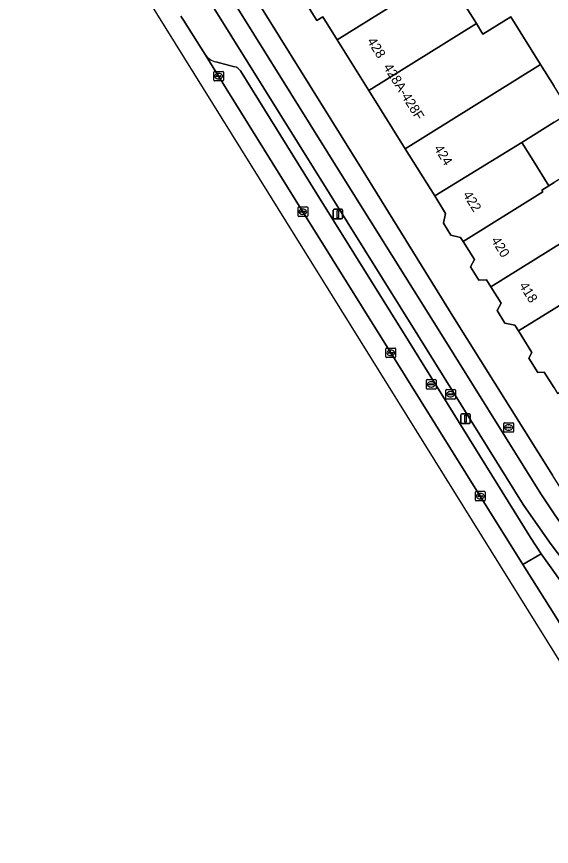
# Model space of a CAD drawing. Extents: x 159664 to 160323, y 385312 to 386115.
# Drawn here: x 159944.2 to 159999.7, y 385328.6 to 385414.8 of the extents above; entities that cross this region are included whole.
import ezdxf

# ---------------------------------------------------------------- set-up
doc = ezdxf.new("R2010")
doc.units = 0
for name, color, linetype in [('IMGEO_Berm_open', 7, 'Continuous'), ('IMGEO_Brandkraan', 7, 'Continuous'), ('IMGEO_Erf', 7, 'Continuous'), ('IMGEO_Fietspad_gesloten', 7, 'Continuous'), ('IMGEO_Kolk', 7, 'Continuous'), ('IMGEO_Lichtmast', 7, 'Continuous'), ('IMGEO_OVBaan_open', 7, 'Continuous'), ('IMGEO_Pand', 7, 'Continuous'), ('IMGEO_Pand_nummerreeks', 7, 'Continuous'), ('IMGEO_Parkeervlak_open', 7, 'Continuous'), ('IMGEO_Rijbaan_regionaal_gesloten', 7, 'Continuous'), ('IMGEO_Rioolput', 7, 'Continuous'), ('IMGEO_Voetpad_open', 7, 'Continuous')]:
    doc.layers.add(name, color=color, linetype=linetype)

msp = doc.modelspace()

# ---------------------------------------------------------------- linework, layer by layer
at = {"layer": 'IMGEO_Berm_open'}
for points in [[(159976.662, 385396.431), (159961.359, 385421.012)], [(159961.243, 385414.85), (159961.523, 385414.409), (159963.75, 385410.852)], [(159964.875, 385410.089), (159966.795, 385409.585)], [(159967.428, 385409.147), (159975.37, 385396.389), (159984.872, 385381.136), (159997.55, 385360.707), (159998.646, 385359.01), (160001.826, 385354.526), (160003.112, 385355.323), (160002.657, 385355.992), (160001.587, 385357.489), (160000, 385359.568), (159999.514, 385360.205), (159996.782, 385364.134), (159985.85, 385381.693), (159976.662, 385396.431)]]:
    msp.add_lwpolyline(points, dxfattribs=at)
for centre, radius, start, end in [((159965.325, 385411.963), 1.927, 215.20113, 256.50689), ((159966.583, 385408.602), 1.006, 32.81862, 77.81932)]:
    msp.add_arc(centre, radius, start, end, dxfattribs=at)
at = {"layer": 'IMGEO_Brandkraan'}
for p, q in [((159994.778, 385371.694), (159994.778, 385372.546)), ((159994.853, 385372.62), (159995.705, 385372.62)), ((159995.779, 385372.546), (159995.779, 385371.694)), ((159995.705, 385371.62), (159994.853, 385371.62)), ((159995.037, 385372.114), (159995.037, 385372.126)), ((159995.475, 385372.077), (159995.077, 385372.077)), ((159995.08, 385372.163), (159995.478, 385372.163)), ((159995.289, 385371.84), (159995.264, 385371.84)), ((159995.266, 385372.4), (159995.291, 385372.4)), ((159995.521, 385372.126), (159995.521, 385372.114))]:
    msp.add_line(p, q, dxfattribs=at)
for points in [[(159994.778, 385371.694), (159994.778, 385372.546)], [(159994.853, 385372.62), (159995.705, 385372.62)], [(159995.779, 385372.546), (159995.779, 385371.694)], [(159995.705, 385371.62), (159994.853, 385371.62)]]:
    msp.add_lwpolyline(points, dxfattribs=at)
for centre, radius, start, end in [((159994.855, 385372.544), 0.0765, 91.55205, 178.44795), ((159994.855, 385372.544), 0.0765, 91.55205, 178.44795), ((159995.703, 385372.544), 0.0765, 1.55205, 88.44795), ((159995.703, 385372.544), 0.0765, 1.55205, 88.44795), ((159994.855, 385371.696), 0.0765, 181.55205, 268.44795), ((159994.855, 385371.696), 0.0765, 181.55205, 268.44795), ((159995.077, 385372.123), 0.0403, 85.87752, 175.75265), ((159995.074, 385372.113), 0.0366, 178.93798, 274.71019), ((159995.478, 385372.12), 0.043, 264.86636, 352.45326), ((159995.482, 385372.125), 0.0386, 1.73085, 96.63898), ((159995.703, 385371.696), 0.0765, 271.55205, 358.44795), ((159995.703, 385371.696), 0.0765, 271.55205, 358.44795)]:
    msp.add_arc(centre, radius, start, end, dxfattribs=at)
for centre, major_axis, ratio, start_param, end_param in [((159995.265, 385372.12), (-0.387, 0.002), 0.722429, 4.712389, 7.853982), ((159995.29, 385372.12), (-0.39, 0.002), 0.717154, 1.570796, 4.712389)]:
    msp.add_ellipse(centre, major_axis=major_axis, ratio=ratio, start_param=start_param, end_param=end_param, dxfattribs=at)
at = {"layer": 'IMGEO_Erf'}
for points in [[(159965.211, 385422.784), (159979.981, 385399.005), (159989.492, 385383.697), (159999.826, 385367.177)], [(159988.714, 385419.208), (159991.924, 385414.059), (159992.61, 385412.958), (159995.505, 385414.763), (159998.59, 385409.813), (160000, 385407.551)], [(160000, 385376.225), (159998.978, 385377.865), (159998.297, 385377.842), (159997.373, 385379.325), (159997.683, 385379.907), (159996.286, 385382.148), (159995.92, 385382.735), (159994.896, 385382.973), (159994.084, 385384.276), (159994.493, 385385.044), (159993.444, 385386.728), (159992.993, 385387.451), (159992.168, 385387.423), (159991.316, 385388.789), (159991.723, 385389.552), (159990.553, 385391.43), (159990.292, 385391.848), (159989.27, 385392.085), (159988.497, 385393.327), (159988.733, 385394.345), (159987.599, 385396.164), (159984.547, 385401.061), (159980.776, 385407.111), (159977.485, 385412.392), (159975.997, 385414.779), (159975.357, 385414.381), (159974.111, 385416.379)], [(160000, 385403.82), (159996.653, 385401.735), (159997.819, 385399.864), (159999.462, 385397.227), (160000, 385397.563)]]:
    msp.add_lwpolyline(points, dxfattribs=at)
at = {"layer": 'IMGEO_Fietspad_gesloten'}
msp.add_lwpolyline([(159961.359, 385421.012), (159976.662, 385396.431), (159985.85, 385381.693), (159996.782, 385364.134), (159999.514, 385360.205), (160000, 385359.568), (160001.587, 385357.489), (160002.657, 385355.992), (160003.112, 385355.323), (160003.504, 385354.748), (160010.71, 385343.142), (160016.085, 385334.484), (160017.493, 385335.553), (160005.302, 385355.225), (160000.869, 385361.901), (160000.314, 385362.72), (160000, 385363.152), (159998.621, 385365.225), (159987.783, 385382.601), (159978.519, 385397.433), (159962.98, 385422.389)], dxfattribs=at)
at = {"layer": 'IMGEO_Kolk'}
for p, q in [((159964.656, 385408.181), (159964.656, 385409.033)), ((159964.731, 385409.107), (159965.583, 385409.107)), ((159965.144, 385408.887), (159965.169, 385408.887)), ((159965.657, 385409.033), (159965.657, 385408.181)), ((159965.583, 385408.107), (159964.731, 385408.107)), ((159964.915, 385408.601), (159964.915, 385408.613)), ((159965.353, 385408.564), (159964.955, 385408.564)), ((159964.958, 385408.65), (159965.356, 385408.65)), ((159965.167, 385408.327), (159965.142, 385408.327)), ((159965.399, 385408.613), (159965.399, 385408.601)), ((159973.407, 385394.105), (159973.407, 385394.957)), ((159973.482, 385395.031), (159974.334, 385395.031)), ((159974.408, 385394.957), (159974.408, 385394.105)), ((159974.334, 385394.031), (159973.482, 385394.031)), ((159973.666, 385394.525), (159973.666, 385394.537)), ((159974.104, 385394.488), (159973.706, 385394.488)), ((159973.709, 385394.574), (159974.107, 385394.574)), ((159973.918, 385394.251), (159973.893, 385394.251)), ((159973.895, 385394.811), (159973.92, 385394.811)), ((159974.15, 385394.537), (159974.15, 385394.525)), ((159982.535, 385379.448), (159982.535, 385380.3)), ((159982.61, 385380.374), (159983.462, 385380.374)), ((159983.536, 385380.3), (159983.536, 385379.448)), ((159983.462, 385379.374), (159982.61, 385379.374)), ((159982.794, 385379.868), (159982.794, 385379.88)), ((159983.232, 385379.831), (159982.834, 385379.831)), ((159982.837, 385379.917), (159983.235, 385379.917)), ((159983.046, 385379.594), (159983.021, 385379.594)), ((159983.023, 385380.154), (159983.048, 385380.154)), ((159983.278, 385379.88), (159983.278, 385379.868)), ((159991.835, 385364.568), (159991.835, 385365.42)), ((159991.91, 385365.494), (159992.762, 385365.494)), ((159992.094, 385364.988), (159992.094, 385365)), ((159992.532, 385364.951), (159992.134, 385364.951)), ((159992.137, 385365.037), (159992.535, 385365.037)), ((159992.323, 385365.274), (159992.348, 385365.274)), ((159992.578, 385365), (159992.578, 385364.988)), ((159992.836, 385365.42), (159992.836, 385364.568)), ((159992.762, 385364.494), (159991.91, 385364.494)), ((159992.346, 385364.714), (159992.321, 385364.714))]:
    msp.add_line(p, q, dxfattribs=at)
for points in [[(159964.656, 385408.181), (159964.656, 385409.033)], [(159964.731, 385409.107), (159965.583, 385409.107)], [(159965.657, 385409.033), (159965.657, 385408.181)], [(159965.583, 385408.107), (159964.731, 385408.107)], [(159973.407, 385394.105), (159973.407, 385394.957)], [(159973.482, 385395.031), (159974.334, 385395.031)], [(159974.408, 385394.957), (159974.408, 385394.105)], [(159974.334, 385394.031), (159973.482, 385394.031)], [(159982.535, 385379.448), (159982.535, 385380.3)], [(159982.61, 385380.374), (159983.462, 385380.374)], [(159983.536, 385380.3), (159983.536, 385379.448)], [(159983.462, 385379.374), (159982.61, 385379.374)], [(159991.835, 385364.568), (159991.835, 385365.42)], [(159991.91, 385365.494), (159992.762, 385365.494)], [(159992.836, 385365.42), (159992.836, 385364.568)], [(159992.762, 385364.494), (159991.91, 385364.494)]]:
    msp.add_lwpolyline(points, dxfattribs=at)
for centre, radius, start, end in [((159964.733, 385409.031), 0.0765, 91.55205, 178.44795), ((159964.733, 385409.031), 0.0765, 91.55205, 178.44795), ((159965.581, 385409.031), 0.0765, 1.55205, 88.44795), ((159965.581, 385409.031), 0.0765, 1.55205, 88.44795), ((159964.733, 385408.183), 0.0765, 181.55205, 268.44795), ((159964.733, 385408.183), 0.0765, 181.55205, 268.44795), ((159964.955, 385408.61), 0.0403, 85.87752, 175.75265), ((159964.952, 385408.6), 0.0366, 178.93798, 274.71019), ((159965.356, 385408.607), 0.043, 264.86636, 352.45326), ((159965.36, 385408.612), 0.0386, 1.73085, 96.63898), ((159965.581, 385408.183), 0.0765, 271.55205, 358.44795), ((159965.581, 385408.183), 0.0765, 271.55205, 358.44795), ((159973.484, 385394.955), 0.0765, 91.55205, 178.44795), ((159973.484, 385394.955), 0.0765, 91.55205, 178.44795), ((159974.332, 385394.955), 0.0765, 1.55205, 88.44795), ((159974.332, 385394.955), 0.0765, 1.55205, 88.44795), ((159973.484, 385394.107), 0.0765, 181.55205, 268.44795), ((159973.484, 385394.107), 0.0765, 181.55205, 268.44795), ((159973.706, 385394.534), 0.0403, 85.87752, 175.75265), ((159973.703, 385394.524), 0.0366, 178.93798, 274.71019), ((159974.107, 385394.531), 0.043, 264.86636, 352.45326), ((159974.111, 385394.536), 0.0386, 1.73085, 96.63898), ((159974.332, 385394.107), 0.0765, 271.55205, 358.44795), ((159974.332, 385394.107), 0.0765, 271.55205, 358.44795), ((159982.612, 385380.298), 0.0765, 91.55205, 178.44795), ((159982.612, 385380.298), 0.0765, 91.55205, 178.44795), ((159983.46, 385380.298), 0.0765, 1.55205, 88.44795), ((159983.46, 385380.298), 0.0765, 1.55205, 88.44795), ((159982.612, 385379.45), 0.0765, 181.55205, 268.44795), ((159982.612, 385379.45), 0.0765, 181.55205, 268.44795), ((159982.834, 385379.877), 0.0403, 85.87752, 175.75265), ((159982.831, 385379.867), 0.0366, 178.93798, 274.71019), ((159983.235, 385379.874), 0.043, 264.86636, 352.45326), ((159983.239, 385379.879), 0.0386, 1.73085, 96.63898), ((159983.46, 385379.45), 0.0765, 271.55205, 358.44795), ((159983.46, 385379.45), 0.0765, 271.55205, 358.44795), ((159991.912, 385365.418), 0.0765, 91.55205, 178.44795), ((159991.912, 385365.418), 0.0765, 91.55205, 178.44795), ((159992.134, 385364.997), 0.0403, 85.87752, 175.75265), ((159992.131, 385364.987), 0.0366, 178.93798, 274.71019), ((159992.535, 385364.994), 0.043, 264.86636, 352.45326), ((159992.539, 385364.999), 0.0386, 1.73085, 96.63898), ((159992.76, 385365.418), 0.0765, 1.55205, 88.44795), ((159992.76, 385365.418), 0.0765, 1.55205, 88.44795), ((159991.912, 385364.57), 0.0765, 181.55205, 268.44795), ((159991.912, 385364.57), 0.0765, 181.55205, 268.44795), ((159992.76, 385364.57), 0.0765, 271.55205, 358.44795), ((159992.76, 385364.57), 0.0765, 271.55205, 358.44795)]:
    msp.add_arc(centre, radius, start, end, dxfattribs=at)
for centre, major_axis, ratio, start_param, end_param in [((159965.143, 385408.607), (-0.387, 0.002), 0.722429, 4.712389, 7.853982), ((159965.168, 385408.607), (-0.39, 0.002), 0.717154, 1.570796, 4.712389), ((159973.894, 385394.531), (-0.387, 0.002), 0.722429, 4.712389, 7.853982), ((159973.919, 385394.531), (-0.39, 0.002), 0.717154, 1.570796, 4.712389), ((159983.022, 385379.874), (-0.387, 0.002), 0.722429, 4.712389, 7.853982), ((159983.047, 385379.874), (-0.39, 0.002), 0.717154, 1.570796, 4.712389), ((159992.322, 385364.994), (-0.387, 0.002), 0.722429, 4.712389, 7.853982), ((159992.347, 385364.994), (-0.39, 0.002), 0.717154, 1.570796, 4.712389)]:
    msp.add_ellipse(centre, major_axis=major_axis, ratio=ratio, start_param=start_param, end_param=end_param, dxfattribs=at)
at = {"layer": 'IMGEO_Lichtmast'}
for p, q in [((159977.046, 385393.879), (159977.046, 385394.679)), ((159977.046, 385394.679), (159977.046, 385393.879)), ((159977.146, 385394.779), (159977.936, 385394.779)), ((159977.936, 385394.779), (159977.146, 385394.779)), ((159978.036, 385394.679), (159978.036, 385393.879)), ((159978.036, 385393.879), (159978.036, 385394.679)), ((159977.936, 385393.779), (159977.146, 385393.779)), ((159977.146, 385393.779), (159977.936, 385393.779)), ((159990.307, 385372.639), (159990.307, 385373.439)), ((159990.307, 385373.439), (159990.307, 385372.639)), ((159990.407, 385373.539), (159991.197, 385373.539)), ((159991.197, 385373.539), (159990.407, 385373.539)), ((159991.297, 385373.439), (159991.297, 385372.639)), ((159991.297, 385372.639), (159991.297, 385373.439)), ((159991.197, 385372.539), (159990.407, 385372.539)), ((159990.407, 385372.539), (159991.197, 385372.539))]:
    msp.add_line(p, q, dxfattribs=at)
for points in [[(159977.466, 385394.654), (159977.616, 385394.654), (159977.616, 385393.904), (159977.466, 385393.904), (159977.466, 385394.654)], [(159990.727, 385373.414), (159990.877, 385373.414), (159990.877, 385372.664), (159990.727, 385372.664), (159990.727, 385373.414)]]:
    msp.add_lwpolyline(points, dxfattribs=at)
for centre, start, end in [((159977.146, 385394.679), 90, 180), ((159977.146, 385394.679), 90, 180), ((159977.936, 385394.679), 0, 90), ((159977.936, 385394.679), 360, 90), ((159977.146, 385393.879), 180, 270), ((159977.146, 385393.879), 180, 270), ((159977.936, 385393.879), 270, 0), ((159977.936, 385393.879), 270, 0), ((159990.407, 385373.439), 90, 180), ((159990.407, 385373.439), 90, 180), ((159991.197, 385373.439), 0, 90), ((159991.197, 385373.439), 360, 90), ((159990.407, 385372.639), 180, 270), ((159990.407, 385372.639), 180, 270), ((159991.197, 385372.639), 270, 0), ((159991.197, 385372.639), 270, 0)]:
    msp.add_arc(centre, 0.1, start, end, dxfattribs=at)
at = {"layer": 'IMGEO_OVBaan_open'}
msp.add_lwpolyline([(160001.826, 385354.526), (159998.646, 385359.01), (159996.765, 385357.908), (160000, 385352.734), (160001.644, 385350.105), (160011.094, 385334.958), (160012.65, 385332.484), (160013.587, 385331.225), (160014.761, 385332.635)], dxfattribs=at)
at = {"layer": 'IMGEO_Pand'}
for points in [[(159974.258, 385417.53), (159974.734, 385416.767), (159974.111, 385416.379), (159975.357, 385414.381), (159975.997, 385414.779), (159977.485, 385412.392), (159988.634, 385419.337), (159987.442, 385421.249), (159989.407, 385422.474), (159987.337, 385425.677)], [(159977.485, 385412.392), (159980.776, 385407.111), (159991.924, 385414.059), (159988.714, 385419.208), (159988.634, 385419.337)], [(159998.59, 385409.813), (159995.505, 385414.763), (159992.61, 385412.958), (159991.924, 385414.059), (159980.776, 385407.111), (159984.547, 385401.061)], [(159996.653, 385401.735), (160000, 385403.82), (160001.675, 385404.864), (160000, 385407.551), (159998.59, 385409.813), (159984.547, 385401.061), (159987.599, 385396.164)], [(159998.818, 385396.587), (159998.711, 385396.759), (159999.462, 385397.227), (159997.819, 385399.864), (159996.653, 385401.735), (159987.599, 385396.164), (159988.733, 385394.345), (159988.497, 385393.327), (159989.27, 385392.085), (159990.292, 385391.848), (159990.553, 385391.43)], [(160004.717, 385393.986), (160001.792, 385398.68), (160000, 385397.563), (159999.462, 385397.227), (159998.711, 385396.759), (159998.818, 385396.587), (159990.553, 385391.43), (159991.723, 385389.552), (159991.316, 385388.789), (159992.168, 385387.423), (159992.993, 385387.451), (159993.444, 385386.728), (160002.496, 385392.364), (160002.389, 385392.535)], [(160002.496, 385392.364), (159993.444, 385386.728), (159994.493, 385385.044), (159994.084, 385384.276), (159994.896, 385382.973), (159995.92, 385382.735), (159996.286, 385382.148), (160000, 385384.461), (160004.548, 385387.292), (160002.788, 385390.115), (160003.587, 385390.613)], [(160006.111, 385383.861), (160005.862, 385384.26), (160006.976, 385384.954), (160009.993, 385386.834), (160008.284, 385389.577), (160004.548, 385387.292), (160000, 385384.461), (159996.286, 385382.148), (159997.683, 385379.907), (159997.373, 385379.325), (159998.297, 385377.842), (159998.978, 385377.865), (160000, 385376.225), (160000.347, 385375.669), (160008.177, 385380.545), (160008.026, 385380.788), (160006.266, 385383.612)]]:
    msp.add_lwpolyline(points, close=True, dxfattribs=at)
at = {"layer": 'IMGEO_Parkeervlak_open'}
for points in [[(159963.75, 385410.852), (159965.156, 385408.606), (159973.906, 385394.529), (159983.035, 385379.873), (159992.335, 385364.993), (159996.765, 385357.908), (159998.646, 385359.01), (159997.55, 385360.707), (159984.872, 385381.136)], [(159966.795, 385409.585), (159964.875, 385410.089)], [(159984.872, 385381.136), (159975.37, 385396.389), (159967.428, 385409.147)]]:
    msp.add_lwpolyline(points, dxfattribs=at)
for centre, radius, start, end in [((159965.325, 385411.963), 1.927, 215.20113, 256.50689), ((159966.583, 385408.602), 1.006, 32.81862, 77.81932)]:
    msp.add_arc(centre, radius, start, end, dxfattribs=at)
at = {"layer": 'IMGEO_Rijbaan_regionaal_gesloten'}
msp.add_lwpolyline([(159944.177, 385438.518), (159999.247, 385349.951), (160011.909, 385329.563), (160013.587, 385331.225), (160012.65, 385332.484), (160011.094, 385334.958), (160001.644, 385350.105), (160000, 385352.734), (159996.765, 385357.908), (159992.335, 385364.993), (159983.035, 385379.873), (159973.906, 385394.529), (159965.156, 385408.606), (159963.75, 385410.852), (159961.523, 385414.409), (159961.243, 385414.85)], dxfattribs=at)
at = {"layer": 'IMGEO_Rioolput'}
for p, q in [((159986.735, 385376.172), (159986.735, 385377.024)), ((159986.81, 385377.098), (159987.662, 385377.098)), ((159987.223, 385376.878), (159987.248, 385376.878)), ((159987.736, 385377.024), (159987.736, 385376.172)), ((159987.662, 385376.098), (159986.81, 385376.098)), ((159986.994, 385376.592), (159986.994, 385376.604)), ((159987.432, 385376.555), (159987.034, 385376.555)), ((159987.037, 385376.641), (159987.435, 385376.641)), ((159987.246, 385376.318), (159987.221, 385376.318)), ((159987.478, 385376.604), (159987.478, 385376.592)), ((159988.743, 385375.146), (159988.743, 385375.998)), ((159988.818, 385376.072), (159989.67, 385376.072)), ((159989.744, 385375.998), (159989.744, 385375.146)), ((159989.67, 385375.072), (159988.818, 385375.072)), ((159989.002, 385375.566), (159989.002, 385375.578)), ((159989.44, 385375.529), (159989.042, 385375.529)), ((159989.045, 385375.615), (159989.443, 385375.615)), ((159989.254, 385375.292), (159989.229, 385375.292)), ((159989.231, 385375.852), (159989.256, 385375.852)), ((159989.486, 385375.578), (159989.486, 385375.566))]:
    msp.add_line(p, q, dxfattribs=at)
for points in [[(159986.735, 385376.172), (159986.735, 385377.024)], [(159986.81, 385377.098), (159987.662, 385377.098)], [(159987.736, 385377.024), (159987.736, 385376.172)], [(159987.662, 385376.098), (159986.81, 385376.098)], [(159988.743, 385375.146), (159988.743, 385375.998)], [(159988.818, 385376.072), (159989.67, 385376.072)], [(159989.744, 385375.998), (159989.744, 385375.146)], [(159989.67, 385375.072), (159988.818, 385375.072)]]:
    msp.add_lwpolyline(points, dxfattribs=at)
for centre, radius, start, end in [((159986.812, 385377.022), 0.0765, 91.55205, 178.44795), ((159986.812, 385377.022), 0.0765, 91.55205, 178.44795), ((159987.66, 385377.022), 0.0765, 1.55205, 88.44795), ((159987.66, 385377.022), 0.0765, 1.55205, 88.44795), ((159986.812, 385376.174), 0.0765, 181.55205, 268.44795), ((159986.812, 385376.174), 0.0765, 181.55205, 268.44795), ((159987.034, 385376.601), 0.0403, 85.87752, 175.75265), ((159987.031, 385376.591), 0.0366, 178.93798, 274.71019), ((159987.435, 385376.598), 0.043, 264.86636, 352.45326), ((159987.439, 385376.603), 0.0386, 1.73085, 96.63898), ((159987.66, 385376.174), 0.0765, 271.55205, 358.44795), ((159987.66, 385376.174), 0.0765, 271.55205, 358.44795), ((159988.82, 385375.996), 0.0765, 91.55205, 178.44795), ((159988.82, 385375.996), 0.0765, 91.55205, 178.44795), ((159989.668, 385375.996), 0.0765, 1.55205, 88.44795), ((159989.668, 385375.996), 0.0765, 1.55205, 88.44795), ((159988.82, 385375.148), 0.0765, 181.55205, 268.44795), ((159988.82, 385375.148), 0.0765, 181.55205, 268.44795), ((159989.042, 385375.575), 0.0403, 85.87752, 175.75265), ((159989.039, 385375.565), 0.0366, 178.93798, 274.71019), ((159989.443, 385375.572), 0.043, 264.86636, 352.45326), ((159989.447, 385375.577), 0.0386, 1.73085, 96.63898), ((159989.668, 385375.148), 0.0765, 271.55205, 358.44795), ((159989.668, 385375.148), 0.0765, 271.55205, 358.44795)]:
    msp.add_arc(centre, radius, start, end, dxfattribs=at)
for centre, major_axis, ratio, start_param, end_param in [((159987.222, 385376.598), (-0.387, 0.002), 0.722429, 4.712389, 7.853982), ((159987.247, 385376.598), (-0.39, 0.002), 0.717154, 1.570796, 4.712389), ((159989.23, 385375.572), (-0.387, 0.002), 0.722429, 4.712389, 7.853982), ((159989.255, 385375.572), (-0.39, 0.002), 0.717154, 1.570796, 4.712389)]:
    msp.add_ellipse(centre, major_axis=major_axis, ratio=ratio, start_param=start_param, end_param=end_param, dxfattribs=at)
at = {"layer": 'IMGEO_Voetpad_open'}
for points in [[(159989.492, 385383.697), (159979.981, 385399.005), (159965.211, 385422.784)], [(159962.98, 385422.389), (159978.519, 385397.433), (159987.783, 385382.601), (159998.621, 385365.225), (160000, 385363.152), (160000.314, 385362.72), (160000.869, 385361.901), (160005.302, 385355.225), (160017.493, 385335.553), (160020.82, 385330.185)], [(160024.444, 385328.62), (160022.199, 385331.074), (160003.303, 385361.491), (160003.391, 385361.547), (160000.478, 385366.12), (160000, 385366.895), (159999.826, 385367.177), (159989.492, 385383.697)]]:
    msp.add_lwpolyline(points, dxfattribs=at)

# ---------------------------------------------------------------- texts
at = {"layer": 'IMGEO_Pand_nummerreeks'}
for s, rotation, p in [('428', 301.93212, (159980.541, 385412.252)), ('428A-428F', 301.93553, (159982.229, 385409.543)), ('424', 301.93497, (159987.482, 385401.115)), ('422', 301.95938, (159990.483, 385396.303)), ('420', 301.58695, (159993.426, 385391.57)), ('418', 301.82402, (159996.329, 385386.857))]:
    msp.add_text(s, height=1, rotation=rotation, dxfattribs=at).set_placement(p)

doc.saveas('drawing.dxf')
